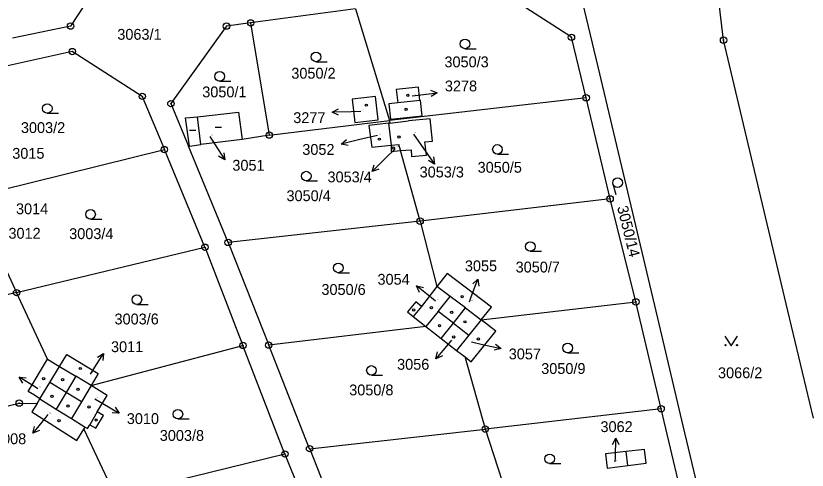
# Model space of a CAD drawing. Extents: x -736345 to -729997, y -1130177 to -1122501.
# Drawn here: x -734053 to -733928.7, y -1124714.5 to -1124643.2 of the extents above; entities that cross this region are included whole.
import ezdxf

# ---------------------------------------------------------------- set-up
doc = ezdxf.new("R2010")
doc.units = 0
for name, color, linetype in [('Vrstva 1', 7, 'Continuous'), ('Vrstva 13', 7, 'Continuous'), ('Vrstva 16', 7, 'Continuous'), ('Vrstva 18', 7, 'Continuous'), ('Vrstva 19', 7, 'Continuous'), ('Vrstva 25', 7, 'Continuous'), ('Vrstva 4', 7, 'Continuous')]:
    doc.layers.add(name, color=color, linetype=linetype)

msp = doc.modelspace()

# ---------------------------------------------------------------- linework, layer by layer
at = {"layer": 'Vrstva 1'}
for points in [[(-734039.69, -1124637.58), (-734044.39, -1124644.8)], [(-733965.72, -1124646.56), (-733975.81, -1124640.02)], [(-733961.53, -1124651.18), (-733964.23, -1124639.79)], [(-733999.64, -1124642.09), (-734016.11, -1124644.3)], [(-733999.64, -1124642.09), (-733994.28, -1124659.63)], [(-734016.11, -1124644.3), (-734019.9, -1124644.81)], [(-734016.11, -1124644.3), (-734013.18, -1124661.91)], [(-734044.39, -1124644.8), (-734053.52, -1124646.71)], [(-734020.35, -1124645.44), (-734028.63, -1124656.97)], [(-734019.9, -1124644.81), (-734020.35, -1124645.44)], [(-733963.41, -1124656.05), (-733965.72, -1124646.56)], [(-734044.12, -1124648.8), (-734064.45, -1124653.31)], [(-734033.13, -1124655.83), (-734044.12, -1124648.8)], [(-733957.34, -1124668.81), (-733961.53, -1124651.18)], [(-733989.75, -1124654.4), (-733993.26, -1124654.77)], [(-733993.26, -1124654.77), (-733993.01, -1124656.83)], [(-733989.53, -1124656.49), (-733989.75, -1124654.4)], [(-734033.13, -1124655.83), (-734029.66, -1124664.17)], [(-733996.49, -1124655.84), (-734000.16, -1124656.27)], [(-734000.16, -1124656.27), (-733999.73, -1124659.95)], [(-733996.06, -1124659.52), (-733996.49, -1124655.84)], [(-733993.01, -1124656.83), (-733994.43, -1124657.01)], [(-733963.41, -1124656.05), (-733994.28, -1124659.63)], [(-733989.43, -1124656.48), (-733989.53, -1124656.49)], [(-733989.15, -1124658.86), (-733989.43, -1124656.48)], [(-733959.65, -1124671.91), (-733963.41, -1124656.05)], [(-734028.63, -1124656.97), (-734025.88, -1124663.64)], [(-733994.43, -1124657.01), (-733994.13, -1124659.39)], [(-734026.34, -1124659.22), (-734024.45, -1124659.04)], [(-734025.73, -1124663.62), (-734026.34, -1124659.22)], [(-734024.45, -1124659.04), (-734018.02, -1124658.29)], [(-734018.02, -1124658.29), (-734017.45, -1124662.59)], [(-733994.13, -1124659.39), (-733989.15, -1124658.86)], [(-734013.18, -1124661.91), (-733994.28, -1124659.63)], [(-733999.73, -1124659.95), (-733996.06, -1124659.52)], [(-733994.44, -1124660.03), (-733997.57, -1124660.4)], [(-733997.57, -1124660.4), (-733997.09, -1124663.82)], [(-733994.24, -1124660.01), (-733994.44, -1124660.03)], [(-733994.44, -1124660.03), (-733994.05, -1124663.51)], [(-733994.28, -1124659.63), (-733994.24, -1124660.01)], [(-733994.24, -1124660.01), (-733991.31, -1124659.67)], [(-733987.9, -1124659.35), (-733991.31, -1124659.67)], [(-733987.52, -1124662.84), (-733987.9, -1124659.35)], [(-734017.45, -1124662.59), (-734023.91, -1124663.39)], [(-734013.18, -1124661.91), (-734017.45, -1124662.59)], [(-733988.74, -1124662.97), (-733987.52, -1124662.84)], [(-733988.51, -1124665.03), (-733988.74, -1124662.97)], [(-734055.73, -1124670.62), (-734029.66, -1124664.17)], [(-734023.29, -1124679.5), (-734029.66, -1124664.17)], [(-734025.88, -1124663.64), (-734025.73, -1124663.62)], [(-734019.64, -1124678.75), (-734025.88, -1124663.64)], [(-734025.73, -1124663.62), (-734023.91, -1124663.39)], [(-733997.09, -1124663.82), (-733994.05, -1124663.51)], [(-733994.05, -1124663.51), (-733992.82, -1124663.39)], [(-733994.05, -1124663.51), (-733994.05, -1124664.46)], [(-733992.58, -1124664.26), (-733992.82, -1124663.39)], [(-733992.56, -1124664.34), (-733992.58, -1124664.26)], [(-733992.56, -1124664.34), (-733990.88, -1124664.21)], [(-733990.88, -1124664.21), (-733990.82, -1124665.28)], [(-733994.05, -1124664.46), (-733992.56, -1124664.34)], [(-733989.49, -1124675.41), (-733992.56, -1124664.34)], [(-733990.82, -1124665.28), (-733988.51, -1124665.03)], [(-733952.16, -1124690.62), (-733957.34, -1124668.81)], [(-733959.65, -1124671.91), (-733989.49, -1124675.41)], [(-733955.6, -1124688.07), (-733959.65, -1124671.91)], [(-733989.49, -1124675.41), (-734019.64, -1124678.75)], [(-733989.49, -1124675.41), (-733986.86, -1124685.64)], [(-734057.71, -1124676.24), (-734052.87, -1124686.62)], [(-734019.64, -1124678.75), (-734019.49, -1124679.12)], [(-734019.49, -1124679.12), (-734013.27, -1124694.86)], [(-734052.87, -1124686.62), (-734023.29, -1124679.5)], [(-734023.29, -1124679.5), (-734023.15, -1124679.83)], [(-734023.15, -1124679.83), (-734017.31, -1124694.91)], [(-733985.26, -1124683.6), (-733986.86, -1124685.64)], [(-733978.28, -1124688.88), (-733985.26, -1124683.6)], [(-734052.87, -1124686.62), (-734081.67, -1124693.93)], [(-734047.99, -1124697.06), (-734052.87, -1124686.62)], [(-733986.86, -1124685.64), (-733989.29, -1124688.8)], [(-733984.79, -1124687.21), (-733986.86, -1124685.64)], [(-733986.68, -1124689.57), (-733984.79, -1124687.21)], [(-733990.17, -1124688.08), (-733991.46, -1124689.66)], [(-733989.29, -1124688.8), (-733990.17, -1124688.08)], [(-733984.27, -1124691.4), (-733982.38, -1124689.03)], [(-733982.38, -1124689.03), (-733979.91, -1124690.9)], [(-733979.91, -1124690.9), (-733955.6, -1124688.07)], [(-733979.91, -1124690.9), (-733978.28, -1124688.88)], [(-733951.64, -1124704.84), (-733955.6, -1124688.07)], [(-733991.46, -1124689.66), (-733990.58, -1124690.38)], [(-733990.58, -1124690.38), (-733988.58, -1124691.93)], [(-733984.27, -1124691.4), (-733986.68, -1124689.57)], [(-733986.18, -1124693.8), (-733984.27, -1124691.4)], [(-733984.27, -1124691.4), (-733981.82, -1124693.27)], [(-733977.6, -1124692.65), (-733979.91, -1124690.9)], [(-733948.15, -1124707.52), (-733952.16, -1124690.62)], [(-733988.58, -1124691.93), (-734013.27, -1124694.86)], [(-733988.58, -1124691.93), (-733986.18, -1124693.8)], [(-733981.48, -1124697.46), (-733977.6, -1124692.65)], [(-733986.18, -1124693.8), (-733983.77, -1124695.68)], [(-733981.82, -1124693.27), (-733983.77, -1124695.68)], [(-734041.16, -1124701.2), (-734017.31, -1124694.91)], [(-734010.72, -1124711.94), (-734017.31, -1124694.91)], [(-734006.85, -1124711.11), (-734013.27, -1124694.86)], [(-734046.11, -1124698.2), (-734044.97, -1124696.32)], [(-734044.97, -1124696.32), (-734040.04, -1124699.31)], [(-733983.77, -1124695.68), (-733982.43, -1124696.72)], [(-734051.06, -1124702.11), (-734047.99, -1124697.06)], [(-734047.99, -1124697.06), (-734046.11, -1124698.2)], [(-733979.24, -1124708.03), (-733982.43, -1124696.72)], [(-733982.43, -1124696.72), (-733981.48, -1124697.46)], [(-734047.65, -1124700.74), (-734046.11, -1124698.2)], [(-734043.57, -1124699.74), (-734045.1, -1124702.28)], [(-734041.16, -1124701.2), (-734043.57, -1124699.74)], [(-734040.04, -1124699.31), (-734041.16, -1124701.2)], [(-734045.1, -1124702.28), (-734047.65, -1124700.74)], [(-734038.63, -1124702.74), (-734041.16, -1124701.2)], [(-734050.06, -1124702.73), (-734051.06, -1124702.11)], [(-734049.2, -1124703.28), (-734050.06, -1124702.73)], [(-734045.1, -1124702.28), (-734046.66, -1124704.88)], [(-734042.7, -1124703.73), (-734045.1, -1124702.28)], [(-734040.19, -1124705.3), (-734038.63, -1124702.74)], [(-734073.39, -1124709.01), (-734052.46, -1124703.96)], [(-734052.46, -1124703.96), (-734049.65, -1124704.02)], [(-734049.65, -1124704.02), (-734050.46, -1124705.34)], [(-734049.65, -1124704.02), (-734049.2, -1124703.28)], [(-734049.2, -1124703.28), (-734046.66, -1124704.88)], [(-734042.7, -1124703.73), (-734044.24, -1124706.39)], [(-734039.22, -1124705.89), (-734040.19, -1124705.3)], [(-733951.64, -1124704.84), (-733979.24, -1124708.03)], [(-733947.26, -1124723.18), (-733951.64, -1124704.84)], [(-734050.46, -1124705.34), (-734043.4, -1124709.8)], [(-734044.24, -1124706.39), (-734042.11, -1124707.72)], [(-734040.44, -1124707.89), (-734039.22, -1124705.89)], [(-734042.32, -1124708.06), (-734042.11, -1124707.72)], [(-734042.11, -1124707.72), (-734041.73, -1124707.96)], [(-734041.73, -1124707.96), (-734041.35, -1124707.34)], [(-734041.35, -1124707.34), (-734040.44, -1124707.89)], [(-733944.51, -1124722.85), (-733948.15, -1124707.52)], [(-734043.4, -1124709.8), (-734042.32, -1124708.06)], [(-734042.32, -1124708.06), (-734037.39, -1124718.52)], [(-734006.85, -1124711.11), (-733979.24, -1124708.03)], [(-733974.54, -1124722.38), (-733979.24, -1124708.03)], [(-734006.85, -1124711.11), (-734006.78, -1124711.28)], [(-734006.78, -1124711.28), (-733999.82, -1124729)], [(-733954.26, -1124711.23), (-733957.13, -1124711.55)], [(-733954.01, -1124713.39), (-733954.26, -1124711.23)], [(-734010.72, -1124711.94), (-734037.39, -1124718.52)], [(-734010.72, -1124711.94), (-734010.3, -1124713.03)], [(-733957.13, -1124711.55), (-733960.4, -1124711.91)], [(-733960.4, -1124711.91), (-733960.12, -1124714.15)], [(-734010.3, -1124713.03), (-734003.5, -1124729.64)], [(-733960.12, -1124714.15), (-733956.88, -1124713.75)], [(-733956.88, -1124713.75), (-733954.01, -1124713.39)]]:
    msp.add_lwpolyline(points, dxfattribs=at)
at = {"layer": 'Vrstva 13'}
for points in [[(-733941.83, -1124647), (-733943.45, -1124633.33)], [(-733941.36, -1124648.97), (-733941.83, -1124647)], [(-733936.95, -1124667.47), (-733941.36, -1124648.97)], [(-733931.71, -1124689.49), (-733936.95, -1124667.47)], [(-733927.7, -1124706.32), (-733931.71, -1124689.49)]]:
    msp.add_lwpolyline(points, dxfattribs=at)
at = {"layer": 'Vrstva 16'}
for points in [[(-733990.74, -1124655.74), (-733989.78, -1124655.62)], [(-733998.81, -1124658.21), (-734000.31, -1124658.25)], [(-733990.52, -1124661.75), (-733988.94, -1124663.99)], [(-734022.51, -1124662.12), (-734021.79, -1124663.26)], [(-733996.18, -1124661.97), (-733998.97, -1124662.62)], [(-733993.42, -1124664.04), (-733994.91, -1124665.51)], [(-733987.06, -1124687.94), (-733987.72, -1124687.43)], [(-733981.73, -1124688.06), (-733981.45, -1124687.3)], [(-733984.58, -1124694.06), (-733985.1, -1124694.7)], [(-733981.43, -1124694.36), (-733979.7, -1124694.74)], [(-734041.28, -1124699.44), (-734040.82, -1124698.71)], [(-734049.52, -1124701.7), (-734049.91, -1124701.46)], [(-734040.6, -1124703.28), (-734039.35, -1124704.02)], [(-734047.94, -1124705.76), (-734048.43, -1124706.36)], [(-733958.84, -1124713.17), (-733958.82, -1124712.44)]]:
    msp.add_lwpolyline(points, dxfattribs=at)
at = {"layer": 'Vrstva 25'}
for points in [[(-733982.44, -1124648.35), (-733980.69, -1124648.35)], [(-734005.84, -1124650.39), (-734004.09, -1124650.39)], [(-734020.98, -1124653.44), (-734019.23, -1124653.44)], [(-733989.78, -1124655.62), (-733986.803, -1124655.255)], [(-733987.856, -1124654.88), (-733986.803, -1124655.255), (-733987.734, -1124655.872)], [(-734002.297, -1124658.798), (-734003.309, -1124658.323), (-734002.321, -1124657.8)], [(-734048.05, -1124658.48), (-734046.3, -1124658.48)], [(-734000.31, -1124658.25), (-734003.309, -1124658.323)], [(-734025.72, -1124661.13), (-734024.72, -1124661.13)], [(-734021.7, -1124660.66), (-734020.7, -1124660.66)], [(-734000.802, -1124663.563), (-734001.89, -1124663.305), (-734001.031, -1124662.59)], [(-733998.97, -1124662.62), (-734001.89, -1124663.305)], [(-734021.79, -1124663.26), (-734020.183, -1124665.792)], [(-733988.94, -1124663.99), (-733987.211, -1124666.441)], [(-734020.297, -1124664.68), (-734020.183, -1124665.792), (-734021.141, -1124665.216)], [(-733994.91, -1124665.51), (-733997.046, -1124667.616)], [(-733987.379, -1124665.336), (-733987.211, -1124666.441), (-733988.196, -1124665.912)], [(-733977.35, -1124664.9), (-733975.6, -1124664.9)], [(-733995.982, -1124667.27), (-733997.046, -1124667.616), (-733996.685, -1124666.558)], [(-734007.37, -1124669.09), (-734005.62, -1124669.09)], [(-733959.2, -1124669.55), (-733958.777, -1124671.248)], [(-734041.25, -1124675.09), (-734039.5, -1124675.09)], [(-733972.18, -1124680.14), (-733970.43, -1124680.14)], [(-734002.34, -1124683.49), (-734000.59, -1124683.49)], [(-733981.45, -1124687.3), (-733980.4, -1124684.49)], [(-733981.218, -1124685.252), (-733980.4, -1124684.49), (-733980.282, -1124685.602)], [(-733987.72, -1124687.43), (-733990.08, -1124685.579)], [(-733989.602, -1124686.59), (-733990.08, -1124685.579), (-733988.985, -1124685.803)], [(-734033.97, -1124688.47), (-734032.22, -1124688.47)], [(-733941.62, -1124693.47), (-733940.62, -1124694.97), (-733939.62, -1124693.47)], [(-733985.1, -1124694.7), (-733987, -1124697.021)], [(-733979.7, -1124694.74), (-733976.772, -1124695.389)], [(-733977.64, -1124694.685), (-733976.772, -1124695.389), (-733977.856, -1124695.661)], [(-734040.82, -1124698.71), (-734039.235, -1124696.164)], [(-734040.188, -1124696.748), (-734039.235, -1124696.164), (-734039.339, -1124697.277)], [(-733985.979, -1124696.564), (-733987, -1124697.021), (-733986.753, -1124695.93)], [(-733966.32, -1124696.06), (-733964.57, -1124696.06)], [(-734049.91, -1124701.46), (-734052.462, -1124699.884)], [(-734051.874, -1124700.835), (-734052.462, -1124699.884), (-734051.348, -1124699.984)], [(-733997.14, -1124699.58), (-733995.39, -1124699.58)], [(-734039.35, -1124704.02), (-734036.766, -1124705.542)], [(-734037.373, -1124704.604), (-734036.766, -1124705.542), (-734037.881, -1124705.465)], [(-734048.43, -1124706.36), (-734050.313, -1124708.694)], [(-734027.53, -1124706.44), (-734025.78, -1124706.44)], [(-734049.296, -1124708.23), (-734050.313, -1124708.694), (-734050.075, -1124707.602)], [(-733959.27, -1124710.429), (-733958.747, -1124709.441), (-733958.272, -1124710.453)], [(-733958.82, -1124712.44), (-733958.747, -1124709.441)], [(-733969.15, -1124713.45), (-733967.4, -1124713.45)]]:
    msp.add_lwpolyline(points, dxfattribs=at)
for centre, radius in [((-734044.39, -1124644.8), 0.5), ((-734019.9, -1124644.81), 0.5), ((-734016.11, -1124644.3), 0.5), ((-734016.11, -1124644.3), 0.032), ((-734044.39, -1124644.8), 0.032), ((-734019.9, -1124644.81), 0.032), ((-733982.44, -1124647.6), 0.75), ((-733965.72, -1124646.56), 0.5), ((-733965.72, -1124646.56), 0.032), ((-733941.83, -1124647), 0.5), ((-733941.83, -1124647), 0.032), ((-734044.12, -1124648.8), 0.5), ((-734044.12, -1124648.8), 0.032), ((-734005.84, -1124649.64), 0.75), ((-734020.98, -1124652.69), 0.75), ((-734033.13, -1124655.83), 0.5), ((-733991.42, -1124655.65), 0.175), ((-733963.41, -1124656.05), 0.5), ((-734033.13, -1124655.83), 0.032), ((-734028.63, -1124656.97), 0.5), ((-733963.41, -1124656.05), 0.032), ((-734048.05, -1124657.73), 0.75), ((-734028.63, -1124656.97), 0.032), ((-733997.94, -1124657.21), 0.175), ((-733991.69, -1124657.87), 0.175), ((-734013.18, -1124661.91), 0.5), ((-734013.18, -1124661.91), 0.032), ((-733995.88, -1124662.55), 0.175), ((-733992.79, -1124662.21), 0.175), ((-734029.66, -1124664.17), 0.5), ((-734029.66, -1124664.17), 0.032), ((-733993.68, -1124663.93), 0.175), ((-733977.35, -1124664.15), 0.75), ((-734007.37, -1124668.34), 0.75), ((-733958.473, -1124669.369), 0.75), ((-733959.65, -1124671.91), 0.5), ((-733959.65, -1124671.91), 0.032), ((-734041.25, -1124674.34), 0.75), ((-733989.49, -1124675.41), 0.5), ((-733989.49, -1124675.41), 0.032), ((-734023.29, -1124679.5), 0.5), ((-734019.64, -1124678.75), 0.5), ((-734019.64, -1124678.75), 0.032), ((-733972.18, -1124679.39), 0.75), ((-734023.29, -1124679.5), 0.032), ((-734002.34, -1124682.74), 0.75), ((-734052.87, -1124686.62), 0.5), ((-734052.87, -1124686.62), 0.032), ((-734033.97, -1124687.72), 0.75), ((-733982.88, -1124687.27), 0.175), ((-733955.6, -1124688.07), 0.5), ((-733990.51, -1124689.33), 0.175), ((-733987.72, -1124688.97), 0.175), ((-733955.6, -1124688.07), 0.032), ((-733984.52, -1124689.7), 0.175), ((-733986.45, -1124691.82), 0.175), ((-733982.46, -1124691.21), 0.175), ((-733984.21, -1124693.57), 0.175), ((-733980.34, -1124693.88), 0.175), ((-734017.31, -1124694.91), 0.5), ((-734017.31, -1124694.91), 0.032), ((-734013.27, -1124694.86), 0.5), ((-734013.27, -1124694.86), 0.032), ((-733966.32, -1124695.31), 0.75), ((-733941.52, -1124694.87), 0.1), ((-733939.72, -1124694.87), 0.1), ((-734042.86, -1124698.53), 0.175), ((-733997.14, -1124698.83), 0.75), ((-734048.62, -1124700.11), 0.175), ((-734045.64, -1124700.29), 0.175), ((-734047.3, -1124702.9), 0.175), ((-734043.24, -1124701.8), 0.175), ((-734052.46, -1124703.96), 0.5), ((-734052.46, -1124703.96), 0.032), ((-734044.79, -1124704.41), 0.175), ((-734041.48, -1124704.56), 0.175), ((-734027.53, -1124705.69), 0.75), ((-733951.64, -1124704.84), 0.5), ((-733951.64, -1124704.84), 0.032), ((-734046.2, -1124706.72), 0.175), ((-734040.37, -1124706.62), 0.175), ((-733979.24, -1124708.03), 0.5), ((-733979.24, -1124708.03), 0.032), ((-734010.72, -1124711.94), 0.5), ((-734006.85, -1124711.11), 0.5), ((-734006.85, -1124711.11), 0.032), ((-734010.72, -1124711.94), 0.032), ((-733969.15, -1124712.7), 0.75)]:
    msp.add_circle(centre, radius, dxfattribs=at)
at = {"layer": 'Vrstva 4'}
for points in [[(-733989.53, -1124656.49), (-733993.01, -1124656.83)], [(-734023.91, -1124663.39), (-734024.45, -1124659.04)], [(-733982.38, -1124689.03), (-733984.79, -1124687.21)], [(-733989.29, -1124688.8), (-733990.58, -1124690.38)], [(-733986.68, -1124689.57), (-733988.58, -1124691.93)], [(-733979.91, -1124690.9), (-733981.82, -1124693.27)], [(-734046.11, -1124698.2), (-734043.57, -1124699.74)], [(-734049.2, -1124703.28), (-734047.65, -1124700.74)], [(-734041.16, -1124701.2), (-734042.7, -1124703.73)], [(-734046.66, -1124704.88), (-734044.24, -1124706.39)], [(-734040.19, -1124705.3), (-734041.35, -1124707.34)], [(-733956.88, -1124713.75), (-733957.13, -1124711.55)]]:
    msp.add_lwpolyline(points, dxfattribs=at)

# ---------------------------------------------------------------- texts
at = {"layer": 'Vrstva 16'}
for s, p in [('3278', (-733985.6, -1124655.05)), ('3277', (-734009.416, -1124660.02)), ('3015', (-734053.55, -1124665.62)), ('3052', (-734007.996, -1124665.01)), ('3051', (-734018.98, -1124667.49)), ('3053/3', (-733989.568, -1124668.55)), ('3053/4', (-734004.037, -1124669.32)), ('3014', (-734052.96, -1124674.32)), ('3012', (-734054.15, -1124678.16)), ('3055', (-733982.46, -1124683.27)), ('3054', (-733996.186, -1124685.38)), ('3011', (-734038.04, -1124695.96)), ('3057', (-733975.57, -1124697.09)), ('3056', (-733993.106, -1124698.72)), ('3010', (-734035.56, -1124707.24)), ('3062', (-733961.163, -1124708.5)), ('3008', (-734056.416, -1124710.4))]:
    msp.add_text(s, height=1.7, dxfattribs=at).set_placement(p)
at = {"layer": 'Vrstva 18'}
for s, height, p in [('3063/1', 1.7, (-734037.05, -1124646.95)), ('3050/3', 1.7, (-733985.67, -1124651.27)), ('3050/2', 1.7, (-734009.72, -1124653.05)), ('3050/1', 1.7, (-734023.71, -1124655.98)), ('3003/2', 1.7, (-734052.19, -1124661.58)), ('3050/5', 1.7, (-733980.46, -1124667.81)), ('3050/4', 1.7, (-734010.48, -1124672.27)), ('3003/4', 1.7, (-734044.61, -1124678.22)), ('3050/7', 1.7, (-733974.49, -1124683.46)), ('3050/6', 1.7, (-734004.99, -1124686.98)), ('3003/6', 1.7, (-734037.49, -1124691.61)), ('3050/9', 1.7, (-733970.47, -1124699.38)), ('3066/2', 1.7, (-733942.7, -1124700.05)), ('3050/8', 1.7, (-734000.63, -1124702.74)), ('3003/8', 1.7, (-734030.38, -1124709.88)), ('3062', 0.1, (-733958.798, -1124712.97))]:
    msp.add_text(s, height=height, dxfattribs=at).set_placement(p)
msp.add_text('3050/14', height=1.7, rotation=284.00226, dxfattribs=at).set_placement((-733958.568, -1124673.205))
at = {"layer": 'Vrstva 19'}
for s, p in [('3278', (-733990.54, -1124655.54)), ('3277', (-733998.61, -1124658.01)), ('3052', (-733995.98, -1124661.77)), ('3053/3', (-733990.534, -1124661.55)), ('3051', (-734022.31, -1124661.92)), ('3053/4', (-733993.22, -1124663.84)), ('3054', (-733986.86, -1124687.74)), ('3055', (-733981.53, -1124687.86)), ('3056', (-733984.38, -1124693.86)), ('3057', (-733981.23, -1124694.16)), ('3011', (-734041.08, -1124699.24)), ('3009', (-734049.32, -1124701.5)), ('3010', (-734040.4, -1124703.08)), ('3008', (-734047.74, -1124705.56))]:
    msp.add_text(s, height=0.1, dxfattribs=at).set_placement(p)

doc.saveas('drawing.dxf')
